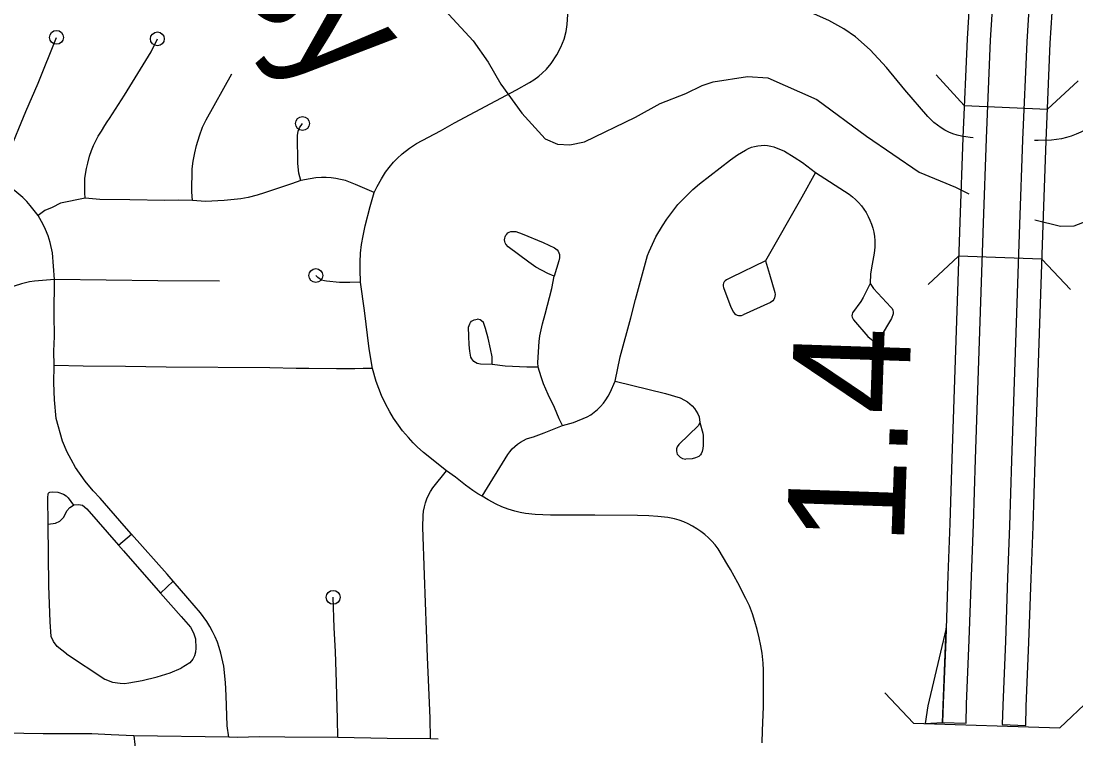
# Model space of a CAD drawing. Extents: x -19 to 366, y -4 to 359.
# Drawn here: x 147.756 to 148.476, y 191.956 to 192.446 of the extents above; entities that cross this region are included whole.
import ezdxf

# ---------------------------------------------------------------- set-up
doc = ezdxf.new("R2010")
doc.units = 0
for name, color, linetype in [('R_Exist Surface Annot', 7, 'Continuous'), ('R_Striping', 7, 'Continuous'), ('R_Temp Easement', 7, 'Continuous'), ('R_Water', 7, 'Continuous'), ('Sheet Fence', 7, 'Continuous'), ('T_Vehicle Path Lt Minor', 7, 'Continuous')]:
    doc.layers.add(name, color=color, linetype=linetype)

msp = doc.modelspace()

# ---------------------------------------------------------------- linework, layer by layer
at = {"layer": 'R_Exist Surface Annot'}
for points in [[(148.4164, 192.70163), (148.41576, 192.68588), (148.41379, 192.65108), (148.41166, 192.61298), (148.40839, 192.56511), (148.40469, 192.48672), (148.40144, 192.43395), (148.39857, 192.36674)], [(148.41465, 192.36605), (148.41752, 192.43311), (148.42076, 192.48585), (148.42446, 192.56418), (148.42773, 192.61198), (148.42987, 192.65017), (148.43184, 192.6851), (148.43248, 192.70087)], [(148.45707, 192.6997), (148.45643, 192.68391), (148.45445, 192.64879), (148.4523, 192.61045), (148.44904, 192.56276), (148.44535, 192.48451), (148.44211, 192.43183), (148.43925, 192.365)], [(148.45534, 192.36432), (148.45819, 192.431), (148.46142, 192.48364), (148.46512, 192.56183), (148.46837, 192.60945), (148.47052, 192.64789), (148.47251, 192.68313), (148.47315, 192.69893)], [(148.39857, 192.36674), (148.39647, 192.30886), (148.39103, 192.14774), (148.3897, 192.10331), (148.38827, 192.06798), (148.38687, 192.02461), (148.38505, 191.98063), (148.38468, 191.96759)], [(148.38468, 191.96759), (148.40077, 191.96713), (148.40114, 191.98007), (148.40296, 192.02402), (148.40436, 192.0674), (148.40578, 192.10274), (148.40712, 192.14723), (148.41256, 192.3083), (148.41465, 192.36605)], [(148.43925, 192.365), (148.43717, 192.30744), (148.43173, 192.14644), (148.43039, 192.10187), (148.42896, 192.0665), (148.42756, 192.02312), (148.42575, 191.9792), (148.42538, 191.96632)], [(148.42538, 191.96632), (148.44146, 191.96567), (148.44184, 191.97864), (148.44365, 192.02252), (148.44505, 192.06592), (148.44648, 192.10131), (148.44782, 192.14593), (148.45326, 192.30688), (148.45534, 192.36432)], [(148.37294, 191.96693), (148.38468, 191.96759), (148.38718, 192.03209), (148.37464, 191.97909), (148.37294, 191.96693)]]:
    msp.add_lwpolyline(points, dxfattribs=at)
at = {"layer": 'R_Striping'}
for p, q in [((147.82274, 192.08858), (147.83156, 192.09617)), ((147.85123, 192.05598), (147.85993, 192.06407))]:
    msp.add_line(p, q, dxfattribs=at)
for points in [[(148.05181, 192.37664), (148.09405, 192.3991), (148.10297, 192.40409), (148.10602, 192.40601), (148.1094, 192.40852), (148.11171, 192.4105), (148.11458, 192.41332), (148.11778, 192.41716), (148.12161, 192.42303), (148.12444, 192.42832), (148.12655, 192.43366), (148.128, 192.43904), (148.12873, 192.44378), (148.12924, 192.45056), (148.12936, 192.45839)], [(148.40566, 192.36656), (148.40357, 192.36671), (148.40058, 192.36703), (148.3976, 192.36756), (148.39466, 192.36831), (148.39179, 192.36926), (148.38899, 192.37041), (148.3863, 192.37176), (148.38369, 192.3733), (148.3812, 192.37501), (148.37882, 192.3769), (148.3746, 192.38094), (148.35904, 192.39915), (148.34651, 192.4144), (148.33533, 192.4264), (148.32535, 192.43537), (148.31744, 192.4409), (148.3072, 192.4465), (148.29731, 192.4509), (148.29284, 192.45245)], [(148.55701, 192.43722), (148.54552, 192.42714), (148.53289, 192.41541), (148.51915, 192.4037), (148.51085, 192.39631), (148.50085, 192.38694), (148.48778, 192.37582), (148.48492, 192.37381), (148.48197, 192.37199), (148.47892, 192.37036), (148.47576, 192.36892), (148.47251, 192.36769), (148.4692, 192.36666), (148.46581, 192.36585), (148.4624, 192.36525), (148.45895, 192.36487), (148.44989, 192.36464), (148.44737, 192.36474)], [(147.73935, 192.33763), (147.74422, 192.34765), (147.74953, 192.36004), (147.75792, 192.38048), (147.75956, 192.38431), (147.76788, 192.40375), (147.78035, 192.43497)], [(147.79993, 192.32531), (147.79965, 192.32899), (147.79973, 192.33904), (147.80086, 192.34549), (147.80167, 192.34927), (147.80291, 192.35399), (147.80414, 192.35771), (147.80556, 192.36118), (147.80885, 192.36753), (147.81102, 192.37089), (147.81329, 192.37497), (147.81499, 192.37743), (147.81656, 192.37969), (147.82672, 192.39556), (147.8449, 192.42513), (147.84918, 192.43391)], [(147.87313, 192.32378), (147.87272, 192.32968), (147.87292, 192.34526), (147.87359, 192.35048), (147.87475, 192.35613), (147.87587, 192.36114), (147.87785, 192.36788), (147.88005, 192.37368), (147.88245, 192.3788), (147.89992, 192.41016)], [(147.94697, 192.33736), (147.94571, 192.34235), (147.94495, 192.3489), (147.94466, 192.36793), (147.94523, 192.37098), (147.94621, 192.3733), (147.94813, 192.3762)], [(147.99701, 192.32906), (147.99906, 192.33323), (148.00196, 192.33854), (148.00485, 192.3431), (148.0072, 192.34616), (148.01033, 192.34983), (148.01281, 192.35245), (148.01609, 192.35546), (148.02115, 192.35942), (148.02585, 192.3625), (148.04231, 192.37124), (148.05181, 192.37664)], [(148.16136, 192.20049), (148.16487, 192.21704), (148.17212, 192.24359), (148.1752, 192.25623), (148.18354, 192.28619), (148.18465, 192.2889), (148.18923, 192.29884), (148.19362, 192.30651), (148.19656, 192.31091), (148.20422, 192.32097), (148.21434, 192.33114), (148.21905, 192.33502), (148.24018, 192.35151), (148.24477, 192.3549), (148.25036, 192.35814), (148.25234, 192.35916), (148.25442, 192.36), (148.25656, 192.36064), (148.25872, 192.36109), (148.26094, 192.36132), (148.26317, 192.36136), (148.2654, 192.36118), (148.26759, 192.3608), (148.26974, 192.36022), (148.27684, 192.3573), (148.28347, 192.35332), (148.28922, 192.34952), (148.29809, 192.34278)], [(147.76798, 192.31347), (147.76247, 192.32038), (147.76004, 192.32309), (147.75745, 192.32565), (147.75473, 192.32806), (147.75189, 192.33032), (147.74891, 192.33241), (147.74582, 192.33433), (147.74265, 192.33607), (147.73935, 192.33763)], [(147.94697, 192.33736), (147.9407, 192.33505), (147.92227, 192.32888), (147.91734, 192.3274), (147.91108, 192.32586), (147.90609, 192.32492), (147.89467, 192.32363), (147.88211, 192.32302), (147.87313, 192.32378)], [(147.99701, 192.32906), (147.98424, 192.33467), (147.97738, 192.33734), (147.97416, 192.33811), (147.97093, 192.33869), (147.96765, 192.33908), (147.96435, 192.33929), (147.96106, 192.3393), (147.95725, 192.33907), (147.95345, 192.33858), (147.94697, 192.33736)], [(148.29809, 192.34278), (148.28874, 192.32606), (148.26385, 192.28248)], [(148.29809, 192.34278), (148.32105, 192.32808), (148.32331, 192.32631), (148.32545, 192.32439), (148.32745, 192.32233), (148.32932, 192.32015), (148.33104, 192.31784), (148.33259, 192.31542), (148.33396, 192.3129), (148.33518, 192.3103), (148.33623, 192.30761), (148.33707, 192.30487), (148.33775, 192.30207), (148.33821, 192.29924), (148.33848, 192.29638), (148.33857, 192.2935), (148.3385, 192.29179), (148.33799, 192.28769), (148.33662, 192.28021), (148.33561, 192.27358), (148.33536, 192.26717)], [(147.98777, 192.26804), (147.9875, 192.27644), (147.98749, 192.28154), (147.98777, 192.28772), (147.98842, 192.29378), (147.98946, 192.29961), (147.991, 192.3065), (147.99436, 192.31951), (147.99701, 192.32906)], [(147.79993, 192.32531), (147.7831, 192.32178), (147.77736, 192.31899), (147.77247, 192.31685), (147.76798, 192.31347)], [(147.87313, 192.32378), (147.86361, 192.32388), (147.85419, 192.32378), (147.83032, 192.32415), (147.80986, 192.32429), (147.79993, 192.32531)], [(147.77897, 192.26972), (147.7776, 192.28809), (147.77611, 192.29509), (147.7747, 192.29951), (147.77293, 192.30385), (147.77126, 192.30731), (147.76798, 192.31347)], [(148.086, 192.29691), (148.08609, 192.29798), (148.08639, 192.29901), (148.08686, 192.29997), (148.08752, 192.30083), (148.0883, 192.30154), (148.08921, 192.3021), (148.09021, 192.30247), (148.09128, 192.30265), (148.09372, 192.30247), (148.09798, 192.30096), (148.1123, 192.29496), (148.11996, 192.29143), (148.12097, 192.29084), (148.12185, 192.29006), (148.12256, 192.28914), (148.12309, 192.2881), (148.12343, 192.28698), (148.12354, 192.28581), (148.12343, 192.28465), (148.12307, 192.2826), (148.11985, 192.27204)], [(148.11985, 192.27204), (148.11547, 192.27386), (148.10733, 192.27833), (148.10254, 192.28171), (148.08837, 192.29219), (148.08692, 192.29387), (148.08642, 192.29482), (148.0861, 192.29585), (148.086, 192.29691)], [(148.26385, 192.28248), (148.24064, 192.27129), (148.23726, 192.26949), (148.23645, 192.26893), (148.23578, 192.26819), (148.23534, 192.26732), (148.2351, 192.26636), (148.23511, 192.26538), (148.23533, 192.26442), (148.24042, 192.25089), (148.24211, 192.24744), (148.2428, 192.24666), (148.24362, 192.24602), (148.24456, 192.24556), (148.24559, 192.24529), (148.24661, 192.24522), (148.24764, 192.24536), (148.24863, 192.24569)], [(148.26385, 192.28248), (148.26665, 192.27353), (148.27025, 192.26086), (148.27047, 192.25967), (148.27042, 192.25846), (148.27012, 192.25729), (148.26961, 192.25621), (148.26885, 192.25526), (148.26735, 192.25408), (148.24863, 192.24569)], [(147.98777, 192.26804), (147.98044, 192.26775), (147.97331, 192.26769), (147.96459, 192.26867), (147.96316, 192.26899), (147.96109, 192.26945), (147.95855, 192.27113), (147.95725, 192.27249)], [(148.10899, 192.21005), (148.10871, 192.21328), (148.10956, 192.22757), (148.11008, 192.23131), (148.11183, 192.23951), (148.11374, 192.24612), (148.11825, 192.26376), (148.11985, 192.27204)], [(147.77897, 192.26972), (147.76527, 192.26876), (147.7619, 192.26816), (147.75642, 192.26686), (147.75161, 192.26523), (147.74425, 192.26206), (147.71608, 192.2479), (147.70845, 192.24487), (147.70256, 192.24329), (147.69502, 192.24194), (147.68878, 192.24131), (147.67554, 192.24163)], [(147.77888, 192.2112), (147.77866, 192.22088), (147.77893, 192.23093), (147.77869, 192.24599), (147.77897, 192.26972)], [(147.8915, 192.26861), (147.84958, 192.2688), (147.77897, 192.26972)], [(147.99588, 192.20905), (147.99361, 192.22245), (147.99039, 192.24871), (147.98777, 192.26804)], [(148.33536, 192.26717), (148.33051, 192.25746), (148.32895, 192.25487), (148.32331, 192.24705), (148.32301, 192.2461), (148.32292, 192.24511), (148.32307, 192.24412), (148.32343, 192.24319), (148.32397, 192.24236), (148.33384, 192.23083), (148.33615, 192.22884), (148.33701, 192.22845), (148.33797, 192.22826), (148.33894, 192.22829), (148.33988, 192.22852), (148.34074, 192.22896), (148.34148, 192.22957), (148.34207, 192.23034)], [(148.33536, 192.26717), (148.33752, 192.2636), (148.34955, 192.25099), (148.35027, 192.24996), (148.35078, 192.2488), (148.35101, 192.24757), (148.35095, 192.24631), (148.35, 192.24328), (148.34207, 192.23034)], [(148.07744, 192.21194), (148.06966, 192.21204), (148.06843, 192.21219), (148.06723, 192.21254), (148.06613, 192.2131), (148.06511, 192.21384), (148.06426, 192.21475), (148.06358, 192.21579), (148.06308, 192.21694), (148.06268, 192.21818), (148.0622, 192.2209), (148.06179, 192.22524), (148.06151, 192.2312), (148.06145, 192.2373), (148.06223, 192.23965), (148.0628, 192.24053), (148.06351, 192.24129), (148.06434, 192.2419), (148.0653, 192.24234), (148.06629, 192.2426), (148.06733, 192.24267)], [(148.07744, 192.21194), (148.07747, 192.21711), (148.07643, 192.22248), (148.07477, 192.22989), (148.07294, 192.23648), (148.07165, 192.24052), (148.07027, 192.24174), (148.06935, 192.24224), (148.06837, 192.24255), (148.06733, 192.24267)], [(147.83156, 192.09617), (147.82646, 192.10191), (147.81005, 192.12078), (147.80531, 192.12576), (147.79998, 192.13224), (147.79333, 192.14156), (147.79028, 192.14695), (147.78771, 192.15204), (147.78455, 192.15956), (147.78022, 192.17494), (147.77908, 192.18783), (147.77853, 192.19928), (147.77888, 192.2112)], [(147.99588, 192.20905), (147.98954, 192.20906), (147.98377, 192.20882), (147.97136, 192.20881), (147.95259, 192.20919), (147.94392, 192.20906), (147.92589, 192.20947), (147.85508, 192.20996), (147.8275, 192.21051), (147.79846, 192.21074), (147.77888, 192.2112)], [(148.04648, 192.13926), (148.0308, 192.15176), (148.02628, 192.15571), (148.02367, 192.15831), (148.02036, 192.16195), (148.01646, 192.16664), (148.01362, 192.17038), (148.0103, 192.17524), (148.00776, 192.17951), (148.00477, 192.18512), (148.00212, 192.19063), (148.00013, 192.19543), (147.99837, 192.20033), (147.99588, 192.20905)], [(148.10899, 192.21005), (148.10106, 192.20995), (148.08649, 192.21081), (148.07744, 192.21194)], [(148.12539, 192.17014), (148.12319, 192.17487), (148.11993, 192.1825), (148.11574, 192.19127), (148.1126, 192.19855), (148.11087, 192.20334), (148.10899, 192.21005)], [(148.12539, 192.17014), (148.13309, 192.17231), (148.14238, 192.17606), (148.14485, 192.17761), (148.14719, 192.17934), (148.14941, 192.18124), (148.15148, 192.18329), (148.15338, 192.18549), (148.15513, 192.18782), (148.15669, 192.19028), (148.15808, 192.19284), (148.16136, 192.20049)], [(148.16136, 192.20049), (148.19576, 192.19209), (148.20568, 192.18901), (148.20878, 192.18756), (148.21066, 192.18641), (148.21243, 192.18507), (148.21404, 192.18356), (148.21549, 192.18189), (148.21675, 192.18008), (148.21783, 192.17815), (148.21869, 192.17612), (148.21916, 192.17239)], [(148.21916, 192.17239), (148.21818, 192.1703), (148.20483, 192.15731), (148.20372, 192.15565), (148.20333, 192.1544), (148.2033, 192.15295), (148.20349, 192.15158), (148.20377, 192.15073), (148.20573, 192.14862), (148.20732, 192.1478), (148.20837, 192.1475), (148.20953, 192.14735)], [(148.21916, 192.17239), (148.22125, 192.16503), (148.22149, 192.1635), (148.22151, 192.15649), (148.22132, 192.15465), (148.22087, 192.1524), (148.22018, 192.1509), (148.21973, 192.15026), (148.21855, 192.14917), (148.2161, 192.14811), (148.21396, 192.14748), (148.20953, 192.14735)], [(148.07072, 192.12207), (148.08813, 192.15045), (148.08957, 192.15239), (148.09117, 192.15421), (148.0929, 192.15589), (148.09477, 192.15743), (148.09677, 192.15881), (148.09886, 192.16001), (148.10103, 192.16105), (148.1033, 192.1619), (148.10563, 192.16257), (148.11291, 192.16525), (148.12539, 192.17014)], [(148.03537, 191.95648), (148.03521, 191.97056), (148.03425, 191.99154), (148.03349, 192.01233), (148.03148, 192.06823), (148.03029, 192.1008), (148.03047, 192.10896), (148.03079, 192.11182), (148.03132, 192.11465), (148.03207, 192.11743), (148.03303, 192.12014), (148.03418, 192.12278), (148.03555, 192.12531), (148.03711, 192.12773), (148.04648, 192.13926)], [(148.07072, 192.12207), (148.06772, 192.12365), (148.0644, 192.12588), (148.05944, 192.12954), (148.0525, 192.13501), (148.04648, 192.13926)], [(147.77459, 192.10296), (147.77438, 192.12115), (147.77464, 192.12342), (147.77498, 192.12407), (147.77546, 192.12457), (147.77593, 192.12483), (147.77777, 192.12504), (147.78122, 192.12483), (147.78507, 192.12337), (147.78696, 192.12218), (147.78825, 192.12083), (147.79194, 192.11584)], [(148.26158, 191.9539), (148.26187, 191.96227), (148.2627, 191.9783), (148.26261, 192.00334), (148.26235, 192.00822), (148.26165, 192.01487), (148.26074, 192.01992), (148.25967, 192.02552), (148.25835, 192.03103), (148.25679, 192.03649), (148.25499, 192.04186), (148.25294, 192.04715), (148.25065, 192.05233), (148.24517, 192.06291), (148.24002, 192.07192), (148.23835, 192.07488), (148.23169, 192.08616), (148.22962, 192.08881), (148.22741, 192.09132), (148.22504, 192.09369), (148.22251, 192.09591), (148.21987, 192.09797), (148.21711, 192.09986), (148.21422, 192.10158), (148.21124, 192.1031), (148.20817, 192.10444), (148.20501, 192.10559), (148.2018, 192.10654), (148.1974, 192.10745), (148.19051, 192.10818), (148.18438, 192.10856), (148.17666, 192.10877), (148.14766, 192.10898), (148.11734, 192.10919), (148.10695, 192.10963), (148.10025, 192.11028), (148.09656, 192.11095), (148.09306, 192.11182), (148.08844, 192.11325), (148.08408, 192.11483), (148.08034, 192.11654), (148.07485, 192.11943), (148.07072, 192.12207)], [(147.77459, 192.10296), (147.77969, 192.10358), (147.78267, 192.10499), (147.78533, 192.10781), (147.78752, 192.11204), (147.78956, 192.11439), (147.79194, 192.11584)], [(147.79194, 192.11584), (147.79238, 192.11611), (147.79535, 192.11643), (147.79801, 192.11596), (147.80114, 192.11345), (147.82274, 192.08858)], [(147.7871, 192.01444), (147.78093, 192.01943), (147.77827, 192.023), (147.77681, 192.0263), (147.77608, 192.03629), (147.77507, 192.06085), (147.77459, 192.10296)], [(147.85993, 192.06407), (147.85578, 192.06889), (147.83156, 192.09617)], [(147.82274, 192.08858), (147.82604, 192.08478), (147.85123, 192.05598)], [(147.89781, 191.95755), (147.89676, 191.9655), (147.89615, 191.98609), (147.89558, 191.99494), (147.89451, 192.00617), (147.89251, 192.01497), (147.8914, 192.01877), (147.89008, 192.02249), (147.88858, 192.02614), (147.88686, 192.0297), (147.88493, 192.03316), (147.88285, 192.03651), (147.87852, 192.0425), (147.86986, 192.05256), (147.85993, 192.06407)], [(147.85123, 192.05598), (147.86529, 192.04003), (147.87171, 192.03266), (147.87374, 192.02875), (147.87515, 192.02483), (147.8755, 192.01829), (147.87518, 192.01554), (147.87453, 192.01308), (147.87345, 192.0108), (147.87124, 192.00827), (147.86543, 192.00473)], [(147.9722, 191.95741), (147.9721, 191.97024), (147.97158, 191.98602), (147.97129, 191.99505), (147.97059, 192.01598), (147.9697, 192.03221), (147.96906, 192.05305)], [(147.7871, 192.01444), (147.81328, 191.99727), (147.81854, 191.99526), (147.82381, 191.99438), (147.82672, 191.99426), (147.82969, 191.99463), (147.83871, 191.99639), (147.84914, 191.99872), (147.85785, 192.00154), (147.86543, 192.00473)], [(147.83319, 191.9585), (147.81766, 191.95935), (147.8045, 191.95989), (147.77131, 191.96002), (147.71812, 191.96078), (147.70392, 191.96117), (147.69553, 191.96139), (147.62275, 191.96384), (147.61489, 191.9635)], [(147.83319, 191.9585), (147.8337, 191.95259), (147.83339, 191.94256), (147.83351, 191.93211), (147.83324, 191.92311), (147.83327, 191.91563), (147.83304, 191.90434), (147.83305, 191.9), (147.8334, 191.89386)], [(147.89781, 191.95755), (147.83319, 191.9585)], [(147.9722, 191.95741), (147.9362, 191.95757), (147.91855, 191.9578), (147.90399, 191.95747), (147.89781, 191.95755)], [(148.03537, 191.95648), (148.00602, 191.95677), (147.9722, 191.95741)], [(148.04059, 191.95634), (148.03537, 191.95648)]]:
    msp.add_lwpolyline(points, dxfattribs=at)
for centre in [(147.78035, 192.43497), (147.84918, 192.43391), (147.94813, 192.3762), (147.95725, 192.27249), (147.96906, 192.05305)]:
    msp.add_circle(centre, 0.00473, dxfattribs=at)
at = {"layer": 'R_Temp Easement'}
for points in [[(148.01486, 192.48679), (148.06459, 192.43258), (148.07476, 192.41806), (148.08342, 192.40315), (148.09781, 192.38317), (148.11368, 192.36585), (148.12205, 192.36213), (148.13039, 192.36163), (148.14061, 192.36361), (148.17532, 192.38059), (148.1921, 192.38983), (148.20966, 192.39662), (148.22079, 192.40221), (148.22816, 192.40455), (148.25162, 192.40835), (148.26546, 192.40733), (148.29894, 192.39262), (148.33289, 192.36749), (148.36872, 192.34314), (148.39363, 192.33291), (148.40275, 192.32824)], [(148.44764, 192.31062), (148.4651, 192.3062), (148.47458, 192.30647), (148.48043, 192.3086), (148.49212, 192.31515), (148.52783, 192.34769), (148.57099, 192.39546), (148.59223, 192.4148), (148.60259, 192.42247), (148.61541, 192.42978), (148.62749, 192.43424), (148.65985, 192.43945), (148.67785, 192.43922), (148.69645, 192.43596), (148.70671, 192.43263), (148.73352, 192.4211), (148.75295, 192.40931), (148.7684, 192.39768), (148.78204, 192.37674), (148.79384, 192.34896)]]:
    msp.add_lwpolyline(points, dxfattribs=at)
at = {"layer": 'R_Water'}
for p, q in [((148.3995, 192.38845), (148.38029, 192.40938)), ((148.45626, 192.38602), (148.47719, 192.40523)), ((148.3995, 192.38845), (148.45626, 192.38602)), ((148.39569, 192.2857), (148.37494, 192.26631)), ((148.45248, 192.28379), (148.39569, 192.2857)), ((148.45248, 192.28379), (148.47188, 192.26303))]:
    msp.add_line(p, q, dxfattribs=at)
for points in [[(148.34546, 191.98789), (148.36491, 191.96718)], [(148.46481, 191.96406), (148.48551, 191.98351)], [(148.36491, 191.96718), (148.46481, 191.96406)]]:
    msp.add_lwpolyline(points, dxfattribs=at)
at = {"layer": 'Sheet Fence'}
for points in [[(154.11585, 1.87092), (153.9063, 10.48743), (153.69602, 19.10409), (153.48501, 27.72087), (153.27327, 36.3378), (153.0608, 44.95486), (152.84759, 53.57206), (152.63366, 62.1894), (152.419, 70.80688), (152.20362, 79.42449), (151.98751, 88.04225), (151.77068, 96.66014), (151.55312, 105.27817), (151.33484, 113.89634), (151.11584, 122.51465), (150.89612, 131.13311), (150.67568, 139.7517), (150.45452, 148.37043), (150.23264, 156.98931), (150.01005, 165.60832), (149.78674, 174.22748), (149.56272, 182.84677), (149.33799, 191.46621), (149.11254, 200.0858), (148.88638, 208.70552), (148.65952, 217.32539), (148.43194, 225.9454), (148.20366, 234.56555), (147.97466, 243.18584), (147.74497, 251.80628), (147.51457, 260.42687), (147.28346, 269.04759), (147.05165, 277.66846), (146.81914, 286.28948), (146.58593, 294.91064), (146.35202, 303.53194), (146.11742, 312.15339), (145.88211, 320.77499), (145.64611, 329.39673), (145.40941, 338.01861), (145.17202, 346.64065)], [(0, 189.51617), (7.11214, 189.52059), (14.22427, 189.53386), (21.33637, 189.55597), (28.44845, 189.58693), (35.56048, 189.62672), (42.67245, 189.67537), (49.78436, 189.73285), (56.89619, 189.79918), (64.00793, 189.87436), (71.11958, 189.95838), (78.23111, 190.05124), (85.34253, 190.15294), (92.45381, 190.26349), (99.56495, 190.38288), (106.67593, 190.51112), (113.78675, 190.6482), (120.89739, 190.79412), (128.00785, 190.94888), (135.11811, 191.11248), (142.22816, 191.28493), (149.33799, 191.46621), (156.44759, 191.65634), (163.55694, 191.85531), (170.66605, 192.06312), (177.77489, 192.27977), (184.88345, 192.50526), (191.99173, 192.73959), (199.09971, 192.98276), (206.20739, 193.23477), (213.31474, 193.49561), (220.42177, 193.7653), (227.52845, 194.04382), (234.63479, 194.33118), (241.74076, 194.62738), (248.84635, 194.93241), (255.95157, 195.24628), (263.05638, 195.56898), (270.16079, 195.90052), (277.26478, 196.24089), (284.36834, 196.5901), (291.47147, 196.94814), (298.57414, 197.31501), (305.67635, 197.69072), (312.77809, 198.07525), (319.87934, 198.46862), (326.9801, 198.87082), (334.08035, 199.28185), (341.18009, 199.7017)]]:
    msp.add_spline(points, degree=3, dxfattribs=at)

# ---------------------------------------------------------------- texts
at = {"layer": 'R_Temp Easement'}
msp.add_text('Grassy', height=0.08, rotation=310.48889, dxfattribs=at).set_placement((147.74642, 192.65235))
at = {"layer": 'T_Vehicle Path Lt Minor'}
msp.add_text('1.4', height=0.08, rotation=88.04482, dxfattribs=at).set_placement((148.35834, 192.0878))

doc.saveas('drawing.dxf')
